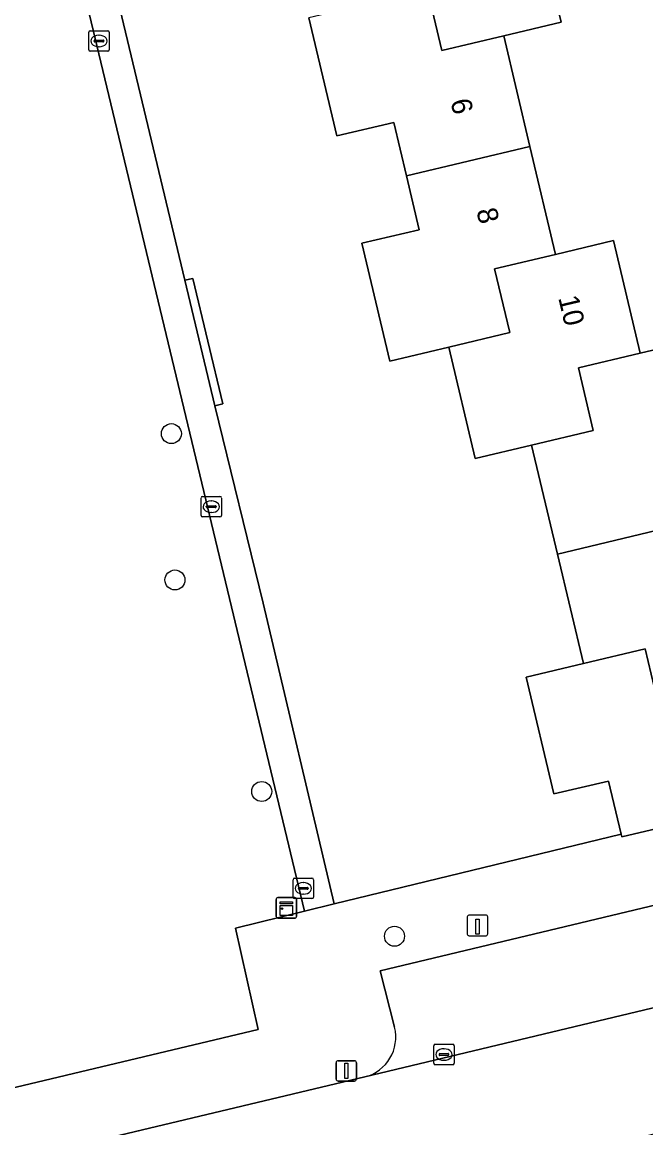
# Model space of a CAD drawing. Extents: x 158031 to 159244, y 380104 to 381214.
# Drawn here: x 158796.8 to 158827.3, y 380487.8 to 380541.9 of the extents above; entities that cross this region are included whole.
import ezdxf

# ---------------------------------------------------------------- set-up
doc = ezdxf.new("R2010")
doc.units = 0
for name, color, linetype in [('IMGEO_Boom', 7, 'Continuous'), ('IMGEO_Erf', 7, 'Continuous'), ('IMGEO_Groenvoorziening', 7, 'Continuous'), ('IMGEO_Haag', 7, 'Continuous'), ('IMGEO_Hek', 7, 'Continuous'), ('IMGEO_Kast', 7, 'Continuous'), ('IMGEO_Kolk', 7, 'Continuous'), ('IMGEO_Laadpaal', 7, 'Continuous'), ('IMGEO_Lichtmast', 7, 'Continuous'), ('IMGEO_Pand', 7, 'Continuous'), ('IMGEO_Pand_nummerreeks', 7, 'Continuous'), ('IMGEO_Parkeervlak_open', 7, 'Continuous'), ('IMGEO_Rijbaan_lokaal_open', 7, 'Continuous'), ('IMGEO_Voetpad_open', 7, 'Continuous')]:
    doc.layers.add(name, color=color, linetype=linetype)

msp = doc.modelspace()

# ---------------------------------------------------------------- linework, layer by layer
at = {"layer": 'IMGEO_Boom'}
for centre in [(158804.119, 380521.813), (158804.294, 380514.655), (158808.537, 380504.306), (158815.034, 380497.224)]:
    msp.add_circle(centre, 0.489, dxfattribs=at)
at = {"layer": 'IMGEO_Erf'}
for points in [[(158687.12, 380522.794), (158694.084, 380510.227), (158715.443, 380471.877), (158715.947, 380471.48), (158716.515, 380471.2), (158717.127, 380471.069), (158717.742, 380471.085), (158720.337, 380471.694), (158782.764, 380486.561), (158785.696, 380487.259), (158808.37, 380492.659), (158807.26, 380497.625), (158810.636, 380498.449), (158798.354, 380549.665), (158769.363, 380542.776), (158763.454, 380567.201), (158762.255, 380572.153), (158758.825, 380571.331), (158720.725, 380562.244), (158720.572, 380562.21), (158723.546, 380555.188)], [(158799.604, 380550.95), (158804.785, 380529.319), (158805.174, 380529.412), (158806.641, 380523.264), (158806.252, 380523.171), (158808.613, 380513.512), (158812.078, 380498.802), (158826.113, 380502.215), (158825.495, 380504.819), (158822.828, 380504.187), (158821.473, 380509.902), (158824.271, 380510.566), (158823.004, 380515.91), (158821.736, 380521.255), (158818.979, 380520.601), (158817.687, 380526.051), (158814.803, 380525.367), (158813.437, 380531.128), (158816.241, 380531.793), (158815.618, 380534.42), (158814.996, 380537.044), (158812.212, 380536.384), (158810.842, 380542.159)], [(158821.912, 380547.315), (158823.186, 380541.942), (158820.377, 380541.276), (158821.659, 380535.869), (158822.913, 380530.584), (158825.746, 380531.256), (158827.051, 380525.751), (158829.867, 380526.419)]]:
    msp.add_lwpolyline(points, dxfattribs=at)
at = {"layer": 'IMGEO_Groenvoorziening'}
msp.add_lwpolyline([(158804.785, 380529.319), (158806.252, 380523.171), (158806.641, 380523.264), (158805.174, 380529.412)], close=True, dxfattribs=at)
at = {"layer": 'IMGEO_Haag'}
msp.add_lwpolyline([(158804.785, 380529.319), (158806.252, 380523.171), (158806.641, 380523.264), (158805.174, 380529.412)], close=True, dxfattribs=at)
at = {"layer": 'IMGEO_Hek'}
for points in [[(158799.604, 380550.95), (158804.785, 380529.319)], [(158806.252, 380523.171), (158808.613, 380513.512)], [(158812.078, 380498.802), (158808.613, 380513.512)], [(158826.113, 380502.215), (158812.078, 380498.802)]]:
    msp.add_lwpolyline(points, dxfattribs=at)
at = {"layer": 'IMGEO_Kast'}
for p, q in [((158809.248, 380498.188), (158809.248, 380499.029)), ((158809.248, 380499.029), (158809.248, 380498.188)), ((158809.323, 380499.113), (158810.164, 380499.113)), ((158810.164, 380499.113), (158809.323, 380499.113)), ((158810.248, 380499.038), (158810.248, 380498.197)), ((158810.248, 380498.197), (158810.248, 380499.038)), ((158810.173, 380498.113), (158809.332, 380498.113)), ((158809.332, 380498.113), (158810.173, 380498.113))]:
    msp.add_line(p, q, dxfattribs=at)
for points in [[(158809.443, 380498.903), (158810.043, 380498.903), (158810.043, 380498.818), (158809.443, 380498.818), (158809.443, 380498.903)], [(158809.443, 380498.728), (158810.043, 380498.728), (158810.043, 380498.239), (158809.443, 380498.239), (158809.443, 380498.728)]]:
    msp.add_lwpolyline(points, dxfattribs=at)
msp.add_circle((158809.527, 380498.577), 0.0377, dxfattribs=at)
for centre, start, end in [((158809.326, 380499.035), 92.4484, 184.2845), ((158809.326, 380499.035), 92.4484, 184.2845), ((158810.17, 380499.035), 2.4484, 94.2845), ((158810.17, 380499.035), 2.4484, 94.2845), ((158809.326, 380498.191), 182.4484, 274.2845), ((158809.326, 380498.191), 182.4484, 274.2845), ((158810.17, 380498.191), 272.4484, 4.2845), ((158810.17, 380498.191), 272.4484, 4.2845)]:
    msp.add_arc(centre, 0.0779, start, end, dxfattribs=at)
at = {"layer": 'IMGEO_Kolk'}
for p, q in [((158800.077, 380540.598), (158800.077, 380541.45)), ((158800.152, 380541.524), (158801.004, 380541.524)), ((158800.565, 380541.304), (158800.59, 380541.304)), ((158801.078, 380541.45), (158801.078, 380540.598)), ((158800.336, 380541.018), (158800.336, 380541.03)), ((158800.774, 380540.981), (158800.376, 380540.981)), ((158800.379, 380541.067), (158800.777, 380541.067)), ((158800.588, 380540.744), (158800.563, 380540.744)), ((158800.82, 380541.03), (158800.82, 380541.018)), ((158801.004, 380540.524), (158800.152, 380540.524)), ((158805.57, 380517.813), (158805.57, 380518.665)), ((158805.645, 380518.739), (158806.497, 380518.739)), ((158806.058, 380518.519), (158806.083, 380518.519)), ((158806.571, 380518.665), (158806.571, 380517.813)), ((158805.829, 380518.233), (158805.829, 380518.245)), ((158806.267, 380518.196), (158805.869, 380518.196)), ((158805.872, 380518.282), (158806.27, 380518.282)), ((158806.081, 380517.959), (158806.056, 380517.959)), ((158806.313, 380518.245), (158806.313, 380518.233)), ((158806.497, 380517.739), (158805.645, 380517.739)), ((158810.146, 380500.066), (158810.998, 380500.066)), ((158810.071, 380499.14), (158810.071, 380499.992)), ((158810.33, 380499.56), (158810.33, 380499.572)), ((158810.768, 380499.523), (158810.37, 380499.523)), ((158810.373, 380499.609), (158810.771, 380499.609)), ((158810.559, 380499.846), (158810.584, 380499.846)), ((158810.814, 380499.572), (158810.814, 380499.56)), ((158811.072, 380499.992), (158811.072, 380499.14)), ((158810.998, 380499.066), (158810.146, 380499.066)), ((158810.582, 380499.286), (158810.557, 380499.286)), ((158817.028, 380491.938), (158817.88, 380491.938)), ((158816.953, 380491.012), (158816.953, 380491.864)), ((158817.212, 380491.432), (158817.212, 380491.444)), ((158817.65, 380491.395), (158817.252, 380491.395)), ((158817.255, 380491.481), (158817.653, 380491.481)), ((158817.441, 380491.718), (158817.466, 380491.718)), ((158817.696, 380491.444), (158817.696, 380491.432)), ((158817.954, 380491.864), (158817.954, 380491.012)), ((158817.88, 380490.938), (158817.028, 380490.938)), ((158817.464, 380491.158), (158817.439, 380491.158))]:
    msp.add_line(p, q, dxfattribs=at)
for points in [[(158800.077, 380540.598), (158800.077, 380541.45)], [(158800.152, 380541.524), (158801.004, 380541.524)], [(158801.078, 380541.45), (158801.078, 380540.598)], [(158801.004, 380540.524), (158800.152, 380540.524)], [(158805.57, 380517.813), (158805.57, 380518.665)], [(158805.645, 380518.739), (158806.497, 380518.739)], [(158806.571, 380518.665), (158806.571, 380517.813)], [(158806.497, 380517.739), (158805.645, 380517.739)], [(158810.146, 380500.066), (158810.998, 380500.066)], [(158810.071, 380499.14), (158810.071, 380499.992)], [(158811.072, 380499.992), (158811.072, 380499.14)], [(158810.998, 380499.066), (158810.146, 380499.066)], [(158817.028, 380491.938), (158817.88, 380491.938)], [(158816.953, 380491.012), (158816.953, 380491.864)], [(158817.954, 380491.864), (158817.954, 380491.012)], [(158817.88, 380490.938), (158817.028, 380490.938)]]:
    msp.add_lwpolyline(points, dxfattribs=at)
for centre, radius, start, end in [((158800.154, 380541.448), 0.0765, 91.552, 178.448), ((158800.154, 380541.448), 0.0765, 91.552, 178.448), ((158801.002, 380541.448), 0.0765, 1.552, 88.448), ((158801.002, 380541.448), 0.0765, 1.552, 88.448), ((158800.154, 380540.6), 0.0765, 181.552, 268.448), ((158800.154, 380540.6), 0.0765, 181.552, 268.448), ((158800.376, 380541.027), 0.0403, 85.8775, 175.7526), ((158800.373, 380541.017), 0.0366, 178.938, 274.7102), ((158800.777, 380541.024), 0.043, 264.8664, 352.4533), ((158800.781, 380541.029), 0.0386, 1.7309, 96.639), ((158801.002, 380540.6), 0.0765, 271.552, 358.448), ((158801.002, 380540.6), 0.0765, 271.552, 358.448), ((158805.647, 380518.663), 0.0765, 91.552, 178.448), ((158805.647, 380518.663), 0.0765, 91.552, 178.448), ((158806.495, 380518.663), 0.0765, 1.552, 88.448), ((158806.495, 380518.663), 0.0765, 1.552, 88.448), ((158805.869, 380518.242), 0.0403, 85.8775, 175.7526), ((158805.866, 380518.232), 0.0366, 178.938, 274.7102), ((158806.27, 380518.239), 0.043, 264.8664, 352.4533), ((158806.274, 380518.244), 0.0386, 1.7309, 96.639), ((158805.647, 380517.815), 0.0765, 181.552, 268.448), ((158805.647, 380517.815), 0.0765, 181.552, 268.448), ((158806.495, 380517.815), 0.0765, 271.552, 358.448), ((158806.495, 380517.815), 0.0765, 271.552, 358.448), ((158810.148, 380499.99), 0.0765, 91.552, 178.448), ((158810.148, 380499.99), 0.0765, 91.552, 178.448), ((158810.996, 380499.99), 0.0765, 1.552, 88.448), ((158810.996, 380499.99), 0.0765, 1.552, 88.448), ((158810.37, 380499.569), 0.0403, 85.8775, 175.7526), ((158810.367, 380499.559), 0.0366, 178.938, 274.7102), ((158810.771, 380499.566), 0.043, 264.8664, 352.4533), ((158810.775, 380499.571), 0.0386, 1.7309, 96.639), ((158810.148, 380499.142), 0.0765, 181.552, 268.448), ((158810.148, 380499.142), 0.0765, 181.552, 268.448), ((158810.996, 380499.142), 0.0765, 271.552, 358.448), ((158810.996, 380499.142), 0.0765, 271.552, 358.448), ((158817.03, 380491.862), 0.0765, 91.552, 178.448), ((158817.03, 380491.862), 0.0765, 91.552, 178.448), ((158817.878, 380491.862), 0.0765, 1.552, 88.448), ((158817.878, 380491.862), 0.0765, 1.552, 88.448), ((158817.252, 380491.441), 0.0403, 85.8775, 175.7526), ((158817.249, 380491.431), 0.0366, 178.938, 274.7102), ((158817.653, 380491.438), 0.043, 264.8664, 352.4533), ((158817.657, 380491.443), 0.0386, 1.7309, 96.639), ((158817.03, 380491.014), 0.0765, 181.552, 268.448), ((158817.03, 380491.014), 0.0765, 181.552, 268.448), ((158817.878, 380491.014), 0.0765, 271.552, 358.448), ((158817.878, 380491.014), 0.0765, 271.552, 358.448)]:
    msp.add_arc(centre, radius, start, end, dxfattribs=at)
for centre, major_axis, ratio, start_param, end_param in [((158800.564, 380541.024), (-0.387, 0.002), 0.722429, 4.712389, 7.853982), ((158800.589, 380541.024), (-0.39, 0.002), 0.717154, 1.570796, 4.712389), ((158806.057, 380518.239), (-0.387, 0.002), 0.722429, 4.712389, 7.853982), ((158806.082, 380518.239), (-0.39, 0.002), 0.717154, 1.570796, 4.712389), ((158810.558, 380499.566), (-0.387, 0.002), 0.722429, 4.712389, 7.853982), ((158810.583, 380499.566), (-0.39, 0.002), 0.717154, 1.570796, 4.712389), ((158817.44, 380491.438), (-0.387, 0.002), 0.722429, 4.712389, 7.853982), ((158817.465, 380491.438), (-0.39, 0.002), 0.717154, 1.570796, 4.712389)]:
    msp.add_ellipse(centre, major_axis=major_axis, ratio=ratio, start_param=start_param, end_param=end_param, dxfattribs=at)
at = {"layer": 'IMGEO_Laadpaal'}
for p, q in [((158818.593, 380498.168), (158818.593, 380497.327)), ((158818.593, 380498.168), (158818.593, 380497.327)), ((158819.509, 380498.252), (158818.668, 380498.252)), ((158819.509, 380498.252), (158818.668, 380498.252)), ((158819.593, 380497.336), (158819.593, 380498.177)), ((158819.593, 380497.336), (158819.593, 380498.177)), ((158818.677, 380497.252), (158819.518, 380497.252)), ((158818.677, 380497.252), (158819.518, 380497.252))]:
    msp.add_line(p, q, dxfattribs=at)
msp.add_lwpolyline([(158819.008, 380498.065), (158819.168, 380498.065), (158819.168, 380497.332), (158819.008, 380497.332), (158819.008, 380498.065)], dxfattribs=at)
for centre, start, end in [((158818.671, 380498.174), 92.4484, 184.2845), ((158818.671, 380498.174), 92.4484, 184.2845), ((158819.515, 380498.174), 2.4484, 94.2845), ((158819.515, 380498.174), 2.4484, 94.2845), ((158818.671, 380497.33), 182.4484, 274.2845), ((158818.671, 380497.33), 182.4484, 274.2845), ((158819.515, 380497.33), 272.4484, 4.2845), ((158819.515, 380497.33), 272.4484, 4.2845)]:
    msp.add_arc(centre, 0.0779, start, end, dxfattribs=at)
at = {"layer": 'IMGEO_Lichtmast'}
for p, q in [((158812.179, 380490.235), (158812.179, 380491.035)), ((158812.179, 380491.035), (158812.179, 380490.235)), ((158812.279, 380491.135), (158813.069, 380491.135)), ((158813.069, 380491.135), (158812.279, 380491.135)), ((158813.169, 380491.035), (158813.169, 380490.235)), ((158813.169, 380490.235), (158813.169, 380491.035)), ((158813.069, 380490.135), (158812.279, 380490.135)), ((158812.279, 380490.135), (158813.069, 380490.135))]:
    msp.add_line(p, q, dxfattribs=at)
msp.add_lwpolyline([(158812.599, 380491.01), (158812.749, 380491.01), (158812.749, 380490.26), (158812.599, 380490.26), (158812.599, 380491.01)], dxfattribs=at)
for centre, start, end in [((158812.279, 380491.035), 90, 180), ((158812.279, 380491.035), 90, 180), ((158813.069, 380491.035), 0, 90), ((158813.069, 380491.035), 360, 90), ((158812.279, 380490.235), 180, 270), ((158812.279, 380490.235), 180, 270), ((158813.069, 380490.235), 270, 0), ((158813.069, 380490.235), 270, 0)]:
    msp.add_arc(centre, 0.1, start, end, dxfattribs=at)
at = {"layer": 'IMGEO_Pand'}
for points in [[(158821.912, 380547.315), (158818.924, 380546.606), (158818.199, 380549.665), (158815.211, 380548.957), (158812.325, 380548.273), (158813.619, 380542.817), (158816.646, 380543.534), (158817.351, 380540.559), (158820.377, 380541.276), (158823.186, 380541.942)], [(158815.618, 380534.42), (158821.659, 380535.869), (158820.377, 380541.276), (158817.351, 380540.559), (158816.646, 380543.534), (158813.619, 380542.817), (158810.842, 380542.159), (158812.212, 380536.384), (158814.996, 380537.044)], [(158822.913, 380530.584), (158821.659, 380535.869), (158815.618, 380534.42), (158816.241, 380531.793), (158813.437, 380531.128), (158814.803, 380525.367), (158817.687, 380526.051), (158820.67, 380526.758), (158819.93, 380529.876)], [(158822.913, 380530.584), (158819.93, 380529.876), (158820.67, 380526.758), (158817.687, 380526.051), (158818.979, 380520.601), (158821.736, 380521.255), (158824.757, 380521.972), (158824.03, 380525.034), (158827.051, 380525.751), (158825.746, 380531.256)], [(158827.051, 380525.751), (158824.03, 380525.034), (158824.757, 380521.972), (158821.736, 380521.255), (158823.004, 380515.91), (158833.064, 380518.323), (158832.382, 380521.199), (158831.173, 380520.912), (158829.867, 380526.419)], [(158824.271, 380510.566), (158827.289, 380511.282), (158828.022, 380508.193), (158830.956, 380508.889), (158833.856, 380509.577), (158832.577, 380514.973), (158833.79, 380515.261), (158833.064, 380518.323), (158823.004, 380515.91)], [(158824.271, 380510.566), (158821.473, 380509.902), (158822.828, 380504.187), (158825.495, 380504.819), (158826.113, 380502.215), (158826.145, 380502.08), (158832.231, 380503.525), (158832.174, 380503.758), (158830.956, 380508.889), (158828.022, 380508.193), (158827.289, 380511.282)]]:
    msp.add_lwpolyline(points, close=True, dxfattribs=at)
at = {"layer": 'IMGEO_Parkeervlak_open'}
msp.add_lwpolyline([(158813.585, 380490.34), (158860.323, 380501.529), (158861.877, 380501.886), (158860.679, 380506.628), (158814.328, 380495.527), (158815.036, 380492.776)], dxfattribs=at)
msp.add_arc((158813.085, 380492.288), 2.011, 284.3927, 14.0472, dxfattribs=at)
at = {"layer": 'IMGEO_Rijbaan_lokaal_open'}
msp.add_lwpolyline([(158861.877, 380501.886), (158860.323, 380501.529), (158813.585, 380490.34), (158786.49, 380483.887), (158783.564, 380483.19), (158784.95, 380477.349), (158787.866, 380478.052), (158797.005, 380480.255), (158834.865, 380489.257)], dxfattribs=at)
at = {"layer": 'IMGEO_Voetpad_open'}
msp.add_lwpolyline([(158804.785, 380529.319), (158799.604, 380550.95), (158799.339, 380552.054), (158799.053, 380553.165), (158798.566, 380555.227), (158797.088, 380554.845), (158798.354, 380549.665), (158810.636, 380498.449), (158812.078, 380498.802), (158808.613, 380513.512), (158806.252, 380523.171)], close=True, dxfattribs=at)
for points in [[(158876.742, 380513.347), (158876.454, 380514.557), (158876.109, 380516.005), (158873.168, 380515.298), (158869.418, 380514.397), (158869.366, 380514.546), (158866.448, 380513.851), (158862.304, 380512.864), (158858.16, 380511.877), (158853.793, 380510.836), (158849.617, 380509.846), (158845.442, 380508.856), (158843.066, 380508.286), (158839.836, 380507.51), (158840.318, 380505.484), (158837.566, 380504.837), (158832.231, 380503.525), (158826.145, 380502.08), (158826.113, 380502.215), (158812.078, 380498.802), (158810.636, 380498.449), (158807.26, 380497.625), (158808.37, 380492.659), (158785.696, 380487.259)], [(158815.036, 380492.776), (158814.328, 380495.527), (158860.679, 380506.628), (158861.877, 380501.886)], [(158786.49, 380483.887), (158813.585, 380490.34)]]:
    msp.add_lwpolyline(points, dxfattribs=at)
msp.add_arc((158813.085, 380492.288), 2.011, 284.3927, 14.0472, dxfattribs=at)

# ---------------------------------------------------------------- texts
at = {"layer": 'IMGEO_Pand_nummerreeks'}
for s, rotation, p in [('6', 283.3385, (158817.763, 380538.083)), ('8', 283.348, (158819.032, 380532.733)), ('10', 283.3362, (158823.038, 380528.459))]:
    msp.add_text(s, height=1, rotation=rotation, dxfattribs=at).set_placement(p)

doc.saveas('drawing.dxf')
